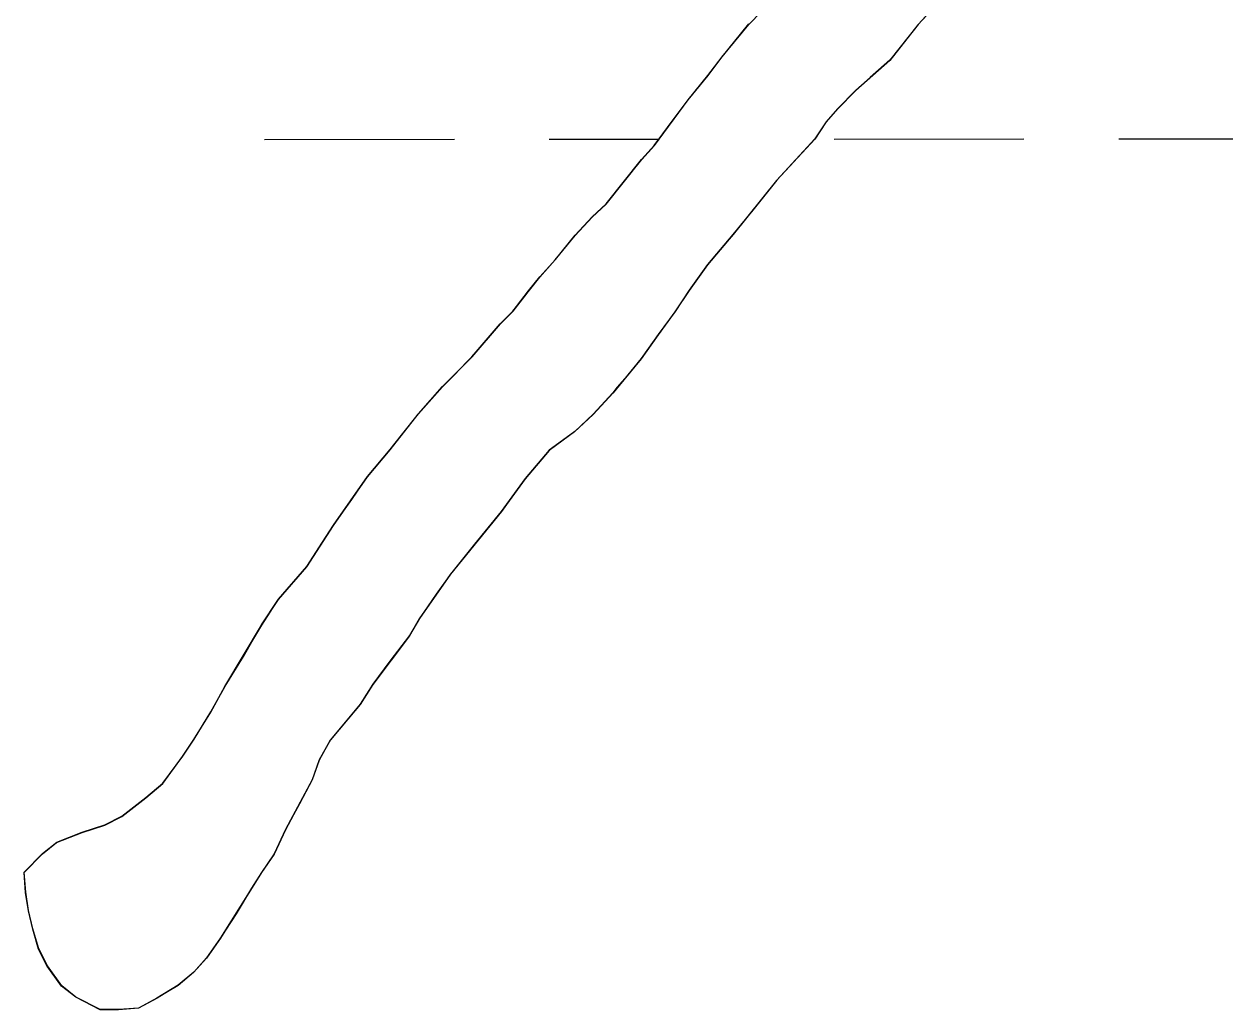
# Model space of a CAD drawing. Extents: x 3279314 to 3317160, y 734079 to 759431.
# Drawn here: x 3295835.7 to 3296038.2, y 743564.3 to 743730.5 of the extents above; entities that cross this region are included whole.
import ezdxf

# ---------------------------------------------------------------- set-up
doc = ezdxf.new("R2010")
doc.units = 0
for name, color, linetype in [('V-SITE-VEGE', 7, 'Continuous'), ('V-TOPO-SHOR', 7, 'Continuous'), ('V-WETL-SWMP', 7, 'Continuous')]:
    doc.layers.add(name, color=color, linetype=linetype)

msp = doc.modelspace()

# ---------------------------------------------------------------- linework, layer by layer
at = {"layer": 'V-SITE-VEGE'}
for p, q in [((3295957.89, 743730.4), (3295960.03, 743732.57)), ((3295989.5, 743733.68), (3295986.4, 743730.31)), ((3295953.36, 743724.87), (3295957.89, 743730.4)), ((3295986.4, 743730.31), (3295981.64, 743724.29)), ((3295950.98, 743721.74), (3295953.36, 743724.87)), ((3295981.64, 743724.29), (3295975.92, 743719.23)), ((3295947.65, 743717.65), (3295950.98, 743721.74)), ((3295975.92, 743719.23), (3295972.82, 743716.1)), ((3295941.94, 743709.95), (3295947.65, 743717.65)), ((3295972.82, 743716.1), (3295970.91, 743713.94)), ((3295970.91, 743713.94), (3295969.01, 743711.05)), ((3295939.79, 743707.55), (3295941.94, 743709.95)), ((3295969.01, 743711.05), (3295962.57, 743704.07)), ((3295933.84, 743700.09), (3295939.79, 743707.55)), ((3295962.57, 743704.07), (3295955.19, 743694.93)), ((3295931.46, 743697.92), (3295933.84, 743700.09)), ((3295928.59, 743694.79), (3295931.46, 743697.92)), ((3295925.26, 743690.7), (3295928.59, 743694.79)), ((3295955.19, 743694.93), (3295950.9, 743689.87)), ((3295922.64, 743687.81), (3295925.26, 743690.7)), ((3295950.9, 743689.87), (3295947.81, 743685.54)), ((3295918.12, 743682.04), (3295922.64, 743687.81)), ((3295947.81, 743685.54), (3295945.43, 743681.94)), ((3295915.97, 743679.87), (3295918.12, 743682.04)), ((3295945.43, 743681.94), (3295942.58, 743678.09)), ((3295911.21, 743674.33), (3295915.97, 743679.87)), ((3295942.58, 743678.09), (3295939.72, 743674)), ((3295906.2, 743669.27), (3295911.21, 743674.33)), ((3295939.72, 743674), (3295934.96, 743668.22)), ((3295902.15, 743664.7), (3295906.2, 743669.27)), ((3295934.96, 743668.22), (3295931.62, 743664.61)), ((3295897.39, 743658.69), (3295902.15, 743664.7)), ((3295931.62, 743664.61), (3295928.52, 743661.72)), ((3295928.52, 743661.72), (3295924.23, 743658.58)), ((3295893.58, 743654.11), (3295897.39, 743658.69)), ((3295924.23, 743658.58), (3295920.18, 743653.77)), ((3295887.87, 743645.94), (3295893.58, 743654.11)), ((3295920.18, 743653.77), (3295916.13, 743648.24)), ((3295916.13, 743648.24), (3295907.56, 743637.65)), ((3295883.35, 743638.97), (3295887.87, 743645.94)), ((3295878.59, 743633.43), (3295883.35, 743638.97)), ((3295907.56, 743637.65), (3295902.32, 743630.2)), ((3295875.73, 743629.1), (3295878.59, 743633.43)), ((3295869.56, 743618.77), (3295875.73, 743629.1)), ((3295902.32, 743630.2), (3295900.67, 743627.31)), ((3295900.67, 743627.31), (3295894.48, 743619.13)), ((3295867.18, 743614.44), (3295869.56, 743618.77)), ((3295894.48, 743619.13), (3295892.34, 743615.77)), ((3295892.34, 743615.77), (3295887.33, 743609.75)), ((3295864.33, 743609.87), (3295867.18, 743614.44)), ((3295862.43, 743606.99), (3295864.33, 743609.87)), ((3295887.33, 743609.75), (3295885.44, 743606.39)), ((3295859.1, 743602.42), (3295862.43, 743606.99)), ((3295885.44, 743606.39), (3295884.26, 743603.03)), ((3295884.26, 743603.03), (3295879.75, 743594.62)), ((3295856.23, 743600.01), (3295859.1, 743602.42)), ((3295852.17, 743596.87), (3295856.23, 743600.01)), ((3295849.31, 743595.42), (3295852.17, 743596.87)), ((3295845.48, 743594.2), (3295849.31, 743595.42)), ((3295879.75, 743594.62), (3295877.85, 743590.53)), ((3295838.79, 743590.57), (3295841.18, 743592.5)), ((3295841.18, 743592.5), (3295845.48, 743594.2)), ((3295835.69, 743587.44), (3295838.79, 743590.57)), ((3295877.85, 743590.53), (3295875.71, 743587.41)), ((3295835.95, 743584.09), (3295835.69, 743587.44)), ((3295875.71, 743587.41), (3295868.81, 743576.35)), ((3295836.44, 743580.97), (3295835.95, 743584.09)), ((3295837.18, 743577.86), (3295836.44, 743580.97)), ((3295838.15, 743574.52), (3295837.18, 743577.86)), ((3295868.81, 743576.35), (3295866.44, 743572.98)), ((3295839.6, 743571.65), (3295838.15, 743574.52)), ((3295866.44, 743572.98), (3295864.29, 743570.58)), ((3295842.02, 743568.3), (3295839.6, 743571.65)), ((3295864.29, 743570.58), (3295861.67, 743568.4)), ((3295844.43, 743566.4), (3295842.02, 743568.3)), ((3295861.67, 743568.4), (3295858.08, 743566.23)), ((3295848.51, 743564.26), (3295844.43, 743566.4)), ((3295858.08, 743566.23), (3295854.98, 743564.54)), ((3295851.62, 743564.28), (3295848.51, 743564.26)), ((3295854.98, 743564.54), (3295851.62, 743564.28))]:
    msp.add_line(p, q, dxfattribs=at)
at = {"layer": 'V-TOPO-SHOR'}
for points in [[(3295989.52, 743733.73), (3295986.43, 743730.36), (3295984.52, 743727.96), (3295981.66, 743724.35), (3295978.32, 743721.46), (3295975.94, 743719.29), (3295972.84, 743716.16), (3295970.93, 743713.99), (3295969.03, 743711.1), (3295965.46, 743707.25), (3295962.59, 743704.12), (3295958.55, 743699.07), (3295955.21, 743694.98), (3295950.93, 743689.93), (3295947.83, 743685.6), (3295945.46, 743681.99), (3295942.6, 743678.14), (3295939.75, 743674.05), (3295937.36, 743671.16), (3295935.7, 743669.24), (3295934.98, 743668.28), (3295931.65, 743664.67), (3295928.55, 743661.77), (3295924.25, 743658.64), (3295920.2, 743653.82), (3295916.15, 743648.29), (3295911.63, 743642.76), (3295907.58, 743637.71), (3295905.2, 743634.34), (3295902.35, 743630.25), (3295900.69, 743627.37), (3295897.35, 743623.03), (3295894.5, 743619.19), (3295892.36, 743615.82), (3295889.98, 743612.93), (3295887.36, 743609.81), (3295885.46, 743606.44), (3295884.28, 743603.08), (3295882.14, 743598.99), (3295879.77, 743594.67), (3295877.87, 743590.59), (3295875.73, 743587.46), (3295874.06, 743584.82), (3295871.45, 743580.49), (3295868.84, 743576.4), (3295866.46, 743573.03), (3295864.31, 743570.63), (3295861.69, 743568.46), (3295858.1, 743566.28), (3295855, 743564.59), (3295851.65, 743564.33), (3295848.53, 743564.32), (3295844.45, 743566.45), (3295842.04, 743568.36), (3295839.63, 743571.7), (3295838.17, 743574.57), (3295837.2, 743577.92), (3295836.46, 743581.03), (3295835.97, 743584.14), (3295835.71, 743587.49), (3295838.33, 743590.15), (3295838.81, 743590.63), (3295841.2, 743592.56), (3295845.5, 743594.26), (3295849.33, 743595.47), (3295852.2, 743596.92), (3295856.25, 743600.06), (3295859.12, 743602.47), (3295862.45, 743607.04), (3295864.35, 743609.93), (3295867.21, 743614.49), (3295869.58, 743618.82), (3295872.67, 743623.87), (3295875.75, 743629.16), (3295878.61, 743633.48), (3295883.37, 743639.02), (3295885.99, 743643.11), (3295887.89, 743645.99), (3295890.98, 743650.32), (3295893.6, 743654.17), (3295897.41, 743658.74), (3295899.31, 743661.15)], [(3295899.31, 743661.15), (3295902.17, 743664.76), (3295906.22, 743669.33), (3295908.37, 743671.5), (3295911.23, 743674.39), (3295915.99, 743679.92), (3295918.14, 743682.09), (3295920.76, 743685.46), (3295922.66, 743687.86), (3295925.28, 743690.75), (3295928.62, 743694.84), (3295931.48, 743697.97), (3295933.86, 743700.14), (3295936.72, 743703.75), (3295939.81, 743707.6), (3295941.96, 743710.01), (3295944.81, 743713.86), (3295947.67, 743717.7), (3295951, 743721.8), (3295953.38, 743724.92), (3295955.53, 743727.57), (3295957.91, 743730.46)]]:
    msp.add_lwpolyline(points, dxfattribs=at)
at = {"layer": 'V-WETL-SWMP'}
for p, q in [((3295989.53, 743733.73), (3295986.43, 743730.36)), ((3295989.53, 743733.73), (3295986.43, 743730.36)), ((3295953.39, 743724.92), (3295957.91, 743730.45)), ((3295953.39, 743724.92), (3295957.91, 743730.45)), ((3295986.43, 743730.36), (3295981.67, 743724.34)), ((3295986.43, 743730.36), (3295981.67, 743724.34)), ((3295951.01, 743721.79), (3295953.39, 743724.92)), ((3295951.01, 743721.79), (3295953.39, 743724.92)), ((3295981.67, 743724.34), (3295975.94, 743719.28)), ((3295981.67, 743724.34), (3295975.94, 743719.28)), ((3295947.67, 743717.7), (3295951.01, 743721.79)), ((3295947.67, 743717.7), (3295951.01, 743721.79)), ((3295975.94, 743719.28), (3295972.84, 743716.15)), ((3295975.94, 743719.28), (3295972.84, 743716.15)), ((3295941.96, 743710), (3295947.67, 743717.7)), ((3295941.96, 743710), (3295947.67, 743717.7)), ((3295972.84, 743716.15), (3295970.94, 743713.99)), ((3295972.84, 743716.15), (3295970.94, 743713.99)), ((3295970.94, 743713.99), (3295969.03, 743711.1)), ((3295970.94, 743713.99), (3295969.03, 743711.1)), ((3295876.25, 743711.01), (3295908.25, 743711.03)), ((3295924.25, 743711.03), (3295942.73, 743711.04)), ((3295939.82, 743707.6), (3295941.96, 743710)), ((3295939.82, 743707.6), (3295941.96, 743710)), ((3295969.03, 743711.1), (3295962.6, 743704.12)), ((3295969.03, 743711.1), (3295962.6, 743704.12)), ((3295972.25, 743711.06), (3296004.25, 743711.08)), ((3296020.25, 743711.08), (3296052.25, 743711.1)), ((3295933.86, 743700.14), (3295939.82, 743707.6)), ((3295933.86, 743700.14), (3295939.82, 743707.6)), ((3295962.6, 743704.12), (3295955.22, 743694.97)), ((3295962.6, 743704.12), (3295955.22, 743694.97)), ((3295931.48, 743697.97), (3295933.86, 743700.14)), ((3295931.48, 743697.97), (3295933.86, 743700.14)), ((3295928.62, 743694.84), (3295931.48, 743697.97)), ((3295928.62, 743694.84), (3295931.48, 743697.97)), ((3295925.29, 743690.75), (3295928.62, 743694.84)), ((3295925.29, 743690.75), (3295928.62, 743694.84)), ((3295955.22, 743694.97), (3295950.93, 743689.92)), ((3295955.22, 743694.97), (3295950.93, 743689.92)), ((3295922.66, 743687.86), (3295925.29, 743690.75)), ((3295922.66, 743687.86), (3295925.29, 743690.75)), ((3295950.93, 743689.92), (3295947.84, 743685.59)), ((3295950.93, 743689.92), (3295947.84, 743685.59)), ((3295918.14, 743682.08), (3295922.66, 743687.86)), ((3295918.14, 743682.08), (3295922.66, 743687.86)), ((3295947.84, 743685.59), (3295945.46, 743681.98)), ((3295947.84, 743685.59), (3295945.46, 743681.98)), ((3295916, 743679.92), (3295918.14, 743682.08)), ((3295916, 743679.92), (3295918.14, 743682.08)), ((3295945.46, 743681.98), (3295942.6, 743678.14)), ((3295945.46, 743681.98), (3295942.6, 743678.14)), ((3295911.23, 743674.38), (3295916, 743679.92)), ((3295911.23, 743674.38), (3295916, 743679.92)), ((3295942.6, 743678.14), (3295939.75, 743674.05)), ((3295942.6, 743678.14), (3295939.75, 743674.05)), ((3295906.23, 743669.32), (3295911.23, 743674.38)), ((3295906.23, 743669.32), (3295911.23, 743674.38)), ((3295939.75, 743674.05), (3295934.99, 743668.27)), ((3295939.75, 743674.05), (3295934.99, 743668.27)), ((3295902.18, 743664.75), (3295906.23, 743669.32)), ((3295902.18, 743664.75), (3295906.23, 743669.32)), ((3295934.99, 743668.27), (3295931.65, 743664.66)), ((3295934.99, 743668.27), (3295931.65, 743664.66)), ((3295897.41, 743658.74), (3295902.18, 743664.75)), ((3295897.41, 743658.74), (3295902.18, 743664.75)), ((3295931.65, 743664.66), (3295928.55, 743661.77)), ((3295931.65, 743664.66), (3295928.55, 743661.77)), ((3295928.55, 743661.77), (3295924.25, 743658.63)), ((3295928.55, 743661.77), (3295924.25, 743658.63)), ((3295893.6, 743654.16), (3295897.41, 743658.74)), ((3295893.6, 743654.16), (3295897.41, 743658.74)), ((3295924.25, 743658.63), (3295920.2, 743653.82)), ((3295924.25, 743658.63), (3295920.2, 743653.82)), ((3295887.89, 743645.99), (3295893.6, 743654.16)), ((3295887.89, 743645.99), (3295893.6, 743654.16)), ((3295920.2, 743653.82), (3295916.16, 743648.29)), ((3295920.2, 743653.82), (3295916.16, 743648.29)), ((3295916.16, 743648.29), (3295907.59, 743637.7)), ((3295916.16, 743648.29), (3295907.59, 743637.7)), ((3295883.38, 743639.01), (3295887.89, 743645.99)), ((3295883.38, 743639.01), (3295887.89, 743645.99)), ((3295878.61, 743633.48), (3295883.38, 743639.01)), ((3295878.61, 743633.48), (3295883.38, 743639.01)), ((3295907.59, 743637.7), (3295902.35, 743630.25)), ((3295907.59, 743637.7), (3295902.35, 743630.25)), ((3295875.76, 743629.15), (3295878.61, 743633.48)), ((3295875.76, 743629.15), (3295878.61, 743633.48)), ((3295869.58, 743618.82), (3295875.76, 743629.15)), ((3295869.58, 743618.82), (3295875.76, 743629.15)), ((3295902.35, 743630.25), (3295900.69, 743627.36)), ((3295902.35, 743630.25), (3295900.69, 743627.36)), ((3295900.69, 743627.36), (3295894.5, 743619.18)), ((3295900.69, 743627.36), (3295894.5, 743619.18)), ((3295867.21, 743614.49), (3295869.58, 743618.82)), ((3295867.21, 743614.49), (3295869.58, 743618.82)), ((3295894.5, 743619.18), (3295892.36, 743615.82)), ((3295894.5, 743619.18), (3295892.36, 743615.82)), ((3295892.36, 743615.82), (3295887.36, 743609.8)), ((3295892.36, 743615.82), (3295887.36, 743609.8)), ((3295864.36, 743609.92), (3295867.21, 743614.49)), ((3295864.36, 743609.92), (3295867.21, 743614.49)), ((3295862.45, 743607.04), (3295864.36, 743609.92)), ((3295862.45, 743607.04), (3295864.36, 743609.92)), ((3295887.36, 743609.8), (3295885.46, 743606.44)), ((3295887.36, 743609.8), (3295885.46, 743606.44)), ((3295859.12, 743602.47), (3295862.45, 743607.04)), ((3295859.12, 743602.47), (3295862.45, 743607.04)), ((3295885.46, 743606.44), (3295884.28, 743603.08)), ((3295885.46, 743606.44), (3295884.28, 743603.08)), ((3295884.28, 743603.08), (3295879.77, 743594.67)), ((3295884.28, 743603.08), (3295879.77, 743594.67)), ((3295856.26, 743600.06), (3295859.12, 743602.47)), ((3295856.26, 743600.06), (3295859.12, 743602.47)), ((3295852.2, 743596.92), (3295856.26, 743600.06)), ((3295852.2, 743596.92), (3295856.26, 743600.06)), ((3295849.33, 743595.47), (3295852.2, 743596.92)), ((3295849.33, 743595.47), (3295852.2, 743596.92)), ((3295845.51, 743594.25), (3295849.33, 743595.47)), ((3295845.51, 743594.25), (3295849.33, 743595.47)), ((3295879.77, 743594.67), (3295877.87, 743590.58)), ((3295879.77, 743594.67), (3295877.87, 743590.58)), ((3295838.81, 743590.62), (3295841.2, 743592.55)), ((3295838.81, 743590.62), (3295841.2, 743592.55)), ((3295841.2, 743592.55), (3295845.51, 743594.25)), ((3295841.2, 743592.55), (3295845.51, 743594.25)), ((3295835.72, 743587.49), (3295838.81, 743590.62)), ((3295835.72, 743587.49), (3295838.81, 743590.62)), ((3295877.87, 743590.58), (3295875.73, 743587.46)), ((3295877.87, 743590.58), (3295875.73, 743587.46)), ((3295835.97, 743584.14), (3295835.72, 743587.49)), ((3295835.97, 743584.14), (3295835.72, 743587.49)), ((3295875.73, 743587.46), (3295868.84, 743576.4)), ((3295875.73, 743587.46), (3295868.84, 743576.4)), ((3295836.47, 743581.02), (3295835.97, 743584.14)), ((3295836.47, 743581.02), (3295835.97, 743584.14)), ((3295837.2, 743577.91), (3295836.47, 743581.02)), ((3295837.2, 743577.91), (3295836.47, 743581.02)), ((3295838.18, 743574.56), (3295837.2, 743577.91)), ((3295838.18, 743574.56), (3295837.2, 743577.91)), ((3295868.84, 743576.4), (3295866.46, 743573.03)), ((3295868.84, 743576.4), (3295866.46, 743573.03)), ((3295839.63, 743571.7), (3295838.18, 743574.56)), ((3295839.63, 743571.7), (3295838.18, 743574.56)), ((3295866.46, 743573.03), (3295864.32, 743570.62)), ((3295866.46, 743573.03), (3295864.32, 743570.62)), ((3295842.04, 743568.35), (3295839.63, 743571.7)), ((3295842.04, 743568.35), (3295839.63, 743571.7)), ((3295864.32, 743570.62), (3295861.69, 743568.45)), ((3295864.32, 743570.62), (3295861.69, 743568.45)), ((3295844.45, 743566.45), (3295842.04, 743568.35)), ((3295844.45, 743566.45), (3295842.04, 743568.35)), ((3295861.69, 743568.45), (3295858.11, 743566.28)), ((3295861.69, 743568.45), (3295858.11, 743566.28)), ((3295848.53, 743564.31), (3295844.45, 743566.45)), ((3295848.53, 743564.31), (3295844.45, 743566.45)), ((3295858.11, 743566.28), (3295855, 743564.59)), ((3295858.11, 743566.28), (3295855, 743564.59)), ((3295851.65, 743564.33), (3295848.53, 743564.31)), ((3295851.65, 743564.33), (3295848.53, 743564.31)), ((3295855, 743564.59), (3295851.65, 743564.33)), ((3295855, 743564.59), (3295851.65, 743564.33))]:
    msp.add_line(p, q, dxfattribs=at)

doc.saveas('drawing.dxf')
